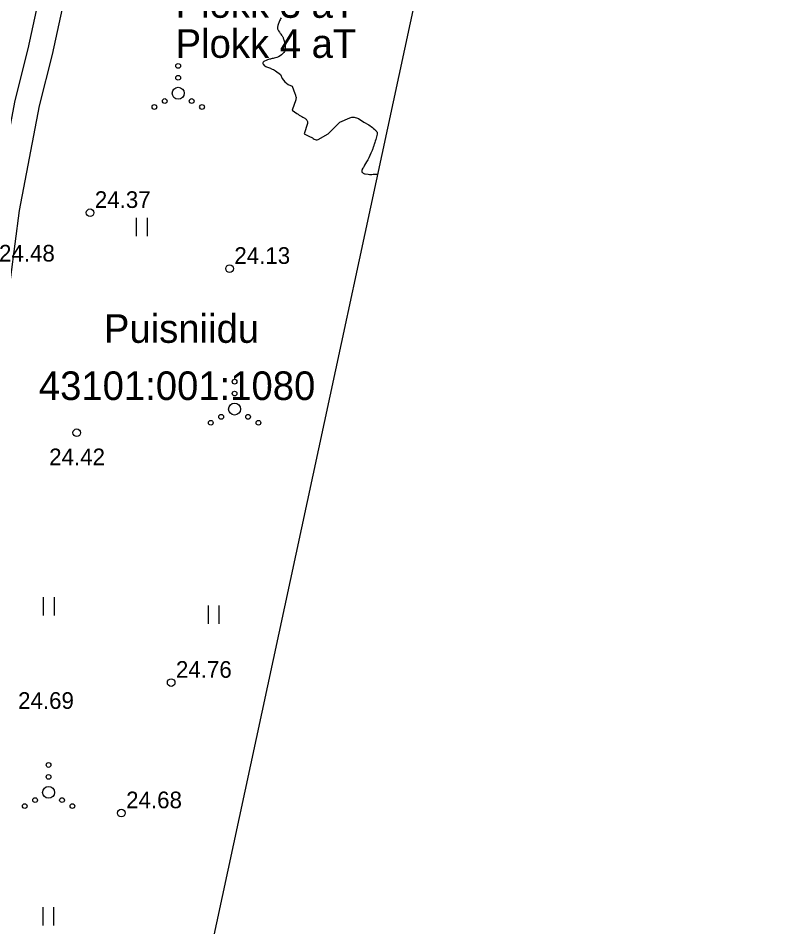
# Model space of a CAD drawing. Extents: x 509422 to 615075, y 6525431 to 6565970.
# Drawn here: x 513508.4 to 513572.4, y 6565563 to 6565639.2 of the extents above; entities that cross this region are included whole.
import ezdxf

# ---------------------------------------------------------------- set-up
doc = ezdxf.new("R2010")
doc.units = 0
for name, color, linetype in [('HALJASTUS', 7, 'Continuous'), ('HORISONTAAL', 7, 'Continuous'), ('KORGUS', 7, 'Continuous'), ('MOOTPIIR', 7, 'Continuous'), ('PIIR', 7, 'Continuous'), ('PLOKK', 7, 'Continuous'), ('TEE', 7, 'Continuous')]:
    doc.layers.add(name, color=color, linetype=linetype)

msp = doc.modelspace()

# ---------------------------------------------------------------- linework, layer by layer
at = {"layer": 'HALJASTUS'}
for p, q in [((513518.35, 6565622.465), (513518.35, 6565620.943)), ((513519.26, 6565622.465), (513519.26, 6565620.943)), ((513510.554, 6565590.625), (513510.554, 6565589.103)), ((513511.464, 6565590.625), (513511.464, 6565589.103)), ((513524.381, 6565589.931), (513524.381, 6565588.409)), ((513525.291, 6565589.931), (513525.291, 6565588.409)), ((513510.503, 6565564.606), (513510.503, 6565563.084)), ((513511.413, 6565564.606), (513511.413, 6565563.084))]:
    msp.add_line(p, q, dxfattribs=at)
for centre, radius in [((513521.873, 6565635.234), 0.2), ((513521.873, 6565634.234), 0.2), ((513521.873, 6565632.934), 0.5), ((513520.743, 6565632.284), 0.2), ((513523.003, 6565632.284), 0.2), ((513519.873, 6565631.784), 0.2), ((513523.873, 6565631.784), 0.2), ((513526.608, 6565608.724), 0.2), ((513526.608, 6565607.724), 0.2), ((513526.608, 6565606.424), 0.5), ((513524.608, 6565605.274), 0.2), ((513525.478, 6565605.774), 0.2), ((513527.738, 6565605.774), 0.2), ((513528.608, 6565605.274), 0.2), ((513510.993, 6565576.548), 0.2), ((513510.993, 6565575.548), 0.2), ((513510.993, 6565574.248), 0.5), ((513509.863, 6565573.598), 0.2), ((513512.123, 6565573.598), 0.2), ((513508.993, 6565573.098), 0.2), ((513512.993, 6565573.098), 0.2)]:
    msp.add_circle(centre, radius, dxfattribs=at)
at = {"layer": 'HORISONTAAL'}
msp.add_lwpolyline([(513530.503, 6565639.275), (513530.458, 6565639.191), (513530.42, 6565639.104), (513530.384, 6565639.016), (513530.242, 6565638.631), (513530.225, 6565638.575), (513530.213, 6565638.518), (513530.208, 6565638.46), (513530.207, 6565638.402), (513530.215, 6565638.344), (513530.229, 6565638.289), (513530.252, 6565638.237), (513530.281, 6565638.187), (513530.364, 6565638.068), (513530.407, 6565638.007), (513530.452, 6565637.946), (513530.498, 6565637.886), (513530.544, 6565637.826), (513530.575, 6565637.787), (513530.605, 6565637.746), (513530.631, 6565637.704), (513530.654, 6565637.66), (513530.674, 6565637.614), (513530.691, 6565637.567), (513530.707, 6565637.519), (513530.721, 6565637.471), (513530.735, 6565637.423), (513530.812, 6565637.137), (513530.835, 6565637.036), (513530.852, 6565636.934), (513530.86, 6565636.831), (513530.863, 6565636.728), (513530.852, 6565636.628), (513530.827, 6565636.533), (513530.783, 6565636.444), (513530.727, 6565636.361), (513530.655, 6565636.276), (513530.545, 6565636.167), (513530.424, 6565636.073), (513530.289, 6565636.001), (513530.144, 6565635.945), (513529.922, 6565635.882), (513529.845, 6565635.861), (513529.767, 6565635.842), (513529.688, 6565635.826), (513529.609, 6565635.812), (513529.53, 6565635.796), (513529.453, 6565635.776), (513529.378, 6565635.75), (513529.304, 6565635.719), (513529.062, 6565635.606), (513529.007, 6565635.555), (513528.976, 6565635.499), (513528.98, 6565635.434), (513529.009, 6565635.365), (513529.033, 6565635.338), (513529.09, 6565635.279), (513529.152, 6565635.227), (513529.221, 6565635.185), (513529.295, 6565635.148), (513529.373, 6565635.118), (513529.451, 6565635.088), (513529.529, 6565635.059), (513529.607, 6565635.03), (513529.658, 6565635.012), (513529.76, 6565634.97), (513529.86, 6565634.923), (513529.955, 6565634.868), (513530.047, 6565634.808), (513530.45, 6565634.52), (513530.611, 6565634.181), (513530.705, 6565634.025), (513530.817, 6565633.887), (513530.955, 6565633.775), (513531.111, 6565633.681), (513531.45, 6565633.52), (513531.67, 6565632.916), (513531.692, 6565632.851), (513531.713, 6565632.786), (513531.732, 6565632.72), (513531.75, 6565632.653), (513531.761, 6565632.587), (513531.764, 6565632.521), (513531.756, 6565632.455), (513531.74, 6565632.39), (513531.45, 6565631.52), (513531.841, 6565631.241), (513531.938, 6565631.174), (513532.037, 6565631.11), (513532.139, 6565631.049), (513532.242, 6565630.991), (513532.338, 6565630.94), (513532.393, 6565630.908), (513532.446, 6565630.874), (513532.498, 6565630.837), (513532.548, 6565630.798), (513532.6, 6565630.751), (513532.639, 6565630.71), (513532.673, 6565630.665), (513532.704, 6565630.618), (513532.725, 6565630.568), (513532.738, 6565630.517), (513532.737, 6565630.465), (513532.728, 6565630.411), (513532.45, 6565629.52), (513532.958, 6565629.289), (513533.046, 6565629.245), (513533.132, 6565629.198), (513533.214, 6565629.144), (513533.294, 6565629.087), (513533.373, 6565629.046), (513533.454, 6565629.025), (513533.538, 6565629.034), (513533.623, 6565629.062), (513534.45, 6565629.52), (513535.45, 6565630.52), (513536.271, 6565630.869), (513536.362, 6565630.9), (513536.454, 6565630.921), (513536.548, 6565630.929), (513536.644, 6565630.927), (513536.739, 6565630.911), (513536.83, 6565630.886), (513536.918, 6565630.849), (513537.002, 6565630.804), (513537.45, 6565630.52), (513537.873, 6565630.278), (513537.977, 6565630.214), (513538.078, 6565630.145), (513538.174, 6565630.07), (513538.268, 6565629.991), (513538.369, 6565629.899), (513538.408, 6565629.861), (513538.446, 6565629.822), (513538.481, 6565629.78), (513538.514, 6565629.737), (513538.559, 6565629.674), (513538.58, 6565629.616), (513538.583, 6565629.552), (513538.583, 6565629.536), (513538.582, 6565629.52), (513538.58, 6565629.505), (513538.576, 6565629.489), (513538.517, 6565629.282), (513538.483, 6565629.163), (513538.448, 6565629.045), (513538.412, 6565628.927), (513538.375, 6565628.809), (513538.324, 6565628.647), (513538.303, 6565628.583), (513538.283, 6565628.52), (513538.262, 6565628.457), (513538.241, 6565628.394), (513538.219, 6565628.331), (513538.196, 6565628.269), (513538.172, 6565628.207), (513538.147, 6565628.145), (513538.043, 6565627.894), (513537.961, 6565627.709), (513537.875, 6565627.526), (513537.782, 6565627.347), (513537.683, 6565627.17), (513537.523, 6565626.897), (513537.487, 6565626.835), (513537.45, 6565626.772), (513537.414, 6565626.709), (513537.377, 6565626.646), (513537.327, 6565626.56), (513537.317, 6565626.54), (513537.308, 6565626.519), (513537.301, 6565626.497), (513537.295, 6565626.475), (513537.278, 6565626.384), (513537.277, 6565626.363), (513537.281, 6565626.343), (513537.29, 6565626.325), (513537.304, 6565626.309), (513537.359, 6565626.263), (513537.407, 6565626.229), (513537.457, 6565626.202), (513537.511, 6565626.183), (513537.567, 6565626.17), (513537.828, 6565626.134), (513537.931, 6565626.124), (513538.035, 6565626.119), (513538.139, 6565626.123), (513538.243, 6565626.133), (513538.346, 6565626.144), (513538.45, 6565626.15), (513538.555, 6565626.151), (513538.617, 6565626.149)], dxfattribs=at)
at = {"layer": 'KORGUS'}
for centre in [(513514.477, 6565622.909), (513526.185, 6565618.213), (513513.355, 6565604.439), (513521.283, 6565583.465), (513517.103, 6565572.512)]:
    msp.add_circle(centre, 0.32, dxfattribs=at)
at = {"layer": 'MOOTPIIR'}
msp.add_lwpolyline([(512879.071, 6565688.193), (512823.932, 6565848.741), (512825.075, 6565884.492), (512827.679, 6565913.01), (513448.17, 6565924.166), (513572.368, 6565857.798), (513561.325, 6565731.726), (513511.309, 6565499.186), (513354.422, 6565438.926), (513251.738, 6565463.508), (513252.747, 6565585.499)], close=True, dxfattribs=at)
at = {"layer": 'TEE'}
for points in [[(513518.285, 6565773.221), (513523.905, 6565768.408), (513527.333, 6565763.697), (513528.601, 6565759.39), (513528.29, 6565754.05), (513522.347, 6565722.944), (513520.411, 6565699.939), (513516.027, 6565660.563), (513514.021, 6565648.245), (513512.826, 6565643.309), (513511.289, 6565636.201), (513510.206, 6565631.871), (513508.528, 6565623.101), (513507.798, 6565617.504), (513505.276, 6565602.526), (513503.916, 6565589.293), (513501.8, 6565558.556), (513501.797, 6565548.86), (513500.835, 6565539.904), (513499.802, 6565533.915), (513499.342, 6565517.041)], [(513520.397, 6565768.668), (513522.363, 6565766.984), (513525.435, 6565762.763), (513526.499, 6565759.149), (513526.217, 6565754.307), (513520.28, 6565723.227), (513518.337, 6565700.142), (513513.961, 6565660.846), (513511.977, 6565648.658), (513510.795, 6565643.774), (513509.259, 6565636.674), (513508.17, 6565632.32), (513506.469, 6565623.432), (513505.737, 6565617.812), (513503.21, 6565602.806), (513501.84, 6565589.471), (513499.716, 6565558.628), (513499.713, 6565548.972), (513498.77, 6565540.193), (513497.732, 6565534.173), (513495.619, 6565517.492)]]:
    msp.add_lwpolyline(points, dxfattribs=at)

# ---------------------------------------------------------------- texts
at = {"layer": 'KORGUS'}
for s, p in [('24.37 ', (513514.877, 6565623.309)), ('24.48 ', (513506.834, 6565618.811)), ('24.13 ', (513526.585, 6565618.613)), ('24.42 ', (513511.044, 6565601.71)), ('24.76 ', (513521.683, 6565583.865)), ('24.69 ', (513508.436, 6565581.256)), ('24.68 ', (513517.503, 6565572.912))]:
    msp.add_text(s, height=1.4, dxfattribs=at).set_placement(p)
at = {"layer": 'PIIR'}
for s, p in [('Puisniidu', (513515.639, 6565611.986)), ('43101:001:1080', (513510.178, 6565607.186))]:
    msp.add_text(s, height=2.4, dxfattribs=at).set_placement(p)
at = {"layer": 'PLOKK'}
for s, p in [('Plokk 3 aT', (513521.655, 6565639.27)), ('Plokk 4 aT', (513521.655, 6565635.91))]:
    msp.add_text(s, height=2.4, dxfattribs=at).set_placement(p)

doc.saveas('drawing.dxf')
